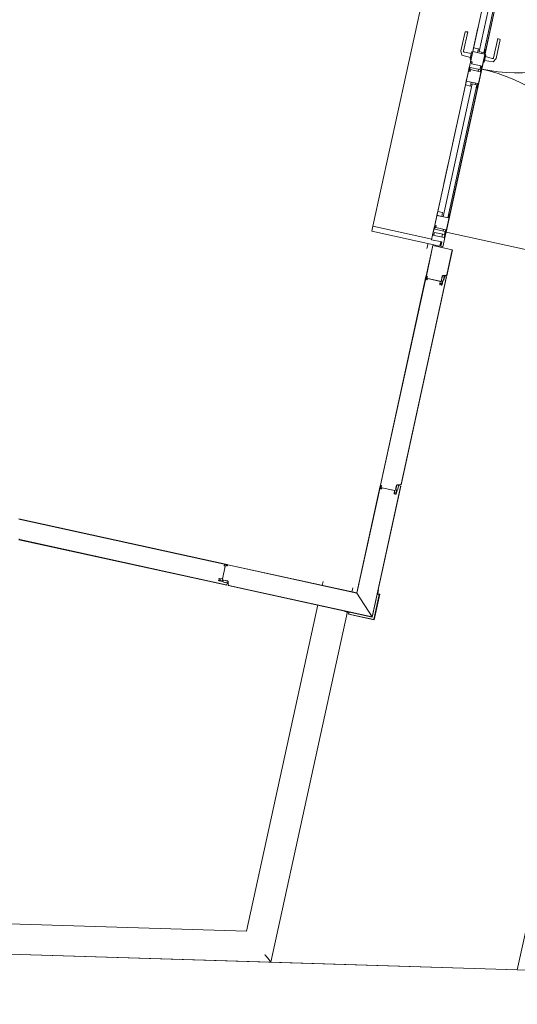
# Model space of a CAD drawing. Header units: metres. Extents: x 233012 to 233264, y 553571 to 554014.
# Tile 309 of 313: x 233251.02 to 233253.48, y 553967.43 to 553972.3. Entities that reach past the tile are written whole.
import ezdxf

# ---------------------------------------------------------------- set-up
doc = ezdxf.new("R2010")
doc.units = ezdxf.units.M
doc.linetypes.add('Dash', pattern=[0.00635, 0.003175, -0.003175])
for name, color, linetype, lineweight in [('A-NL$1A_detailuitwerking', 252, 'Continuous', 5), ('A-NL$1B_3D-modellen_algemeen', 252, 'Continuous', 5), ('A-NL$1B_3D-modellen_algemeen-drsn', 252, 'Continuous', 5), ('A-NL23_vloeraanzicht', 252, 'Continuous', 5), ('A-NL30_deursparing', 252, 'Continuous', 5), ('A-NL30_wandopeningen', 252, 'Continuous', 5), ('A-NL90_terrein', 252, 'Continuous', 5)]:
    doc.layers.add(name, color=color, linetype=linetype, lineweight=lineweight)

# ---------------------------------------------------------------- blocks, each defined once
blk = doc.blocks.new('NLRS_90_SI_LB_troittoirband 13-15_Struyk Verwo_mie - trottoirband_Struyk Verwo-871937-01_Situatie')
at = {"layer": 'A-NL90_terrein'}
for p, q in [((277.2217, -68.722), (277.2262, -68.7015)), ((277.3683, -68.754), (277.3727, -68.7335)), ((276.8476, -70.4316), (277.2008, -68.8177)), ((276.9675, -70.5854), (277.3473, -68.8498)), ((276.8476, -70.4316), (271.7562, -70.2727)), ((271.7515, -70.4226), (276.9675, -70.5854)), ((276.9537, -70.5677), (276.9675, -70.5854))]:
    blk.add_line(p, q, dxfattribs=at)
blk.add_open_spline([(276.9379, -70.5474), (276.9391, -70.5491), (276.941, -70.5514), (276.9434, -70.5545), (276.9452, -70.5567), (276.9468, -70.5588), (276.9483, -70.5608), (276.9496, -70.5625), (276.9512, -70.5646), (276.9528, -70.5665), (276.9535, -70.5674), (276.9537, -70.5677)], degree=3, knots=[0, 0, 0, 0, 0.166667, 0.25, 0.333333, 0.416667, 0.5, 0.583333, 0.666667, 0.833333, 1, 1, 1, 1], dxfattribs=at)
blk = doc.blocks.new('NLRS_31_WI_UN_samenstelling aluminium A1 deur-SH_gen_mie - 1800x2400 dubbel-6236357-01_Situatie')
at = {"layer": 'A-NL$1A_detailuitwerking'}
for p, q in [((-0.827, 0), (-0.827, 0.827)), ((0.827, 0), (0.827, 0.827)), ((-0.827, 0), (0, 0)), ((0.827, 0), (0, 0))]:
    blk.add_line(p, q, dxfattribs=at)
for centre, start, end in [((-0.827, 0), 0, 90), ((0.827, 0), 90, 180)]:
    blk.add_arc(centre, 0.827, start, end, dxfattribs=at)
at = {"layer": 'A-NL30_deursparing'}
for p, q in [((-0.165, 0.045), (-0.162, 0.058)), ((-0.162, 0.058), (-0.0667, 0.058)), ((-0.0667, 0.058), (-0.0462, 0.0484)), ((-0.733, 0), (-0.827, 0)), ((-0.827, 0), (-0.827, -0.004)), ((-0.733, 0), (-0.733, -0.004)), ((-0.733, -0.004), (-0.733, 0)), ((-0.0673, 0.045), (-0.165, 0.045)), ((-0.0965, 0), (-0.0965, -0.004)), ((-0.0965, 0), (-0.0025, 0)), ((-0.0965, -0.004), (-0.0965, 0)), ((-0.0355, 0.005), (-0.0725, 0.005)), ((-0.0725, 0.005), (-0.0725, 0)), ((-0.0673, 0.045), (-0.0653, 0.0446)), ((-0.064, 0.005), (-0.0623, 0.0397)), ((-0.0462, 0.0484), (-0.044, 0.005)), ((-0.0355, 0), (-0.0355, 0.005)), ((-0.0025, 0), (-0.0025, -0.004)), ((0.0965, 0), (0.0025, 0)), ((0.0025, 0), (0.0025, -0.004)), ((0.0965, 0), (0.0965, -0.004)), ((0.0965, -0.004), (0.0965, 0)), ((0.733, 0), (0.733, -0.004)), ((0.733, 0), (0.827, 0)), ((0.733, -0.004), (0.733, 0)), ((0.827, 0), (0.827, -0.004)), ((-0.8395, -0.0045), (-0.8395, -0.0559)), ((-0.8245, -0.0045), (-0.8395, -0.0045)), ((-0.815, -0.004), (-0.827, -0.004)), ((-0.827, -0.004), (-0.815, -0.004)), ((-0.8245, -0.058), (-0.8245, -0.0045)), ((-0.815, -0.004), (-0.815, -0.054)), ((-0.733, -0.004), (-0.755, -0.004)), ((-0.755, -0.004), (-0.733, -0.004)), ((-0.755, -0.062), (-0.755, -0.004)), ((-0.0813, -0.007), (-0.755, -0.007)), ((-0.755, -0.031), (-0.0813, -0.031)), ((-0.7352, -0.0371), (-0.7545, -0.0371)), ((-0.7545, -0.0371), (-0.7545, -0.062)), ((-0.7352, -0.062), (-0.7352, -0.0371)), ((-0.0965, -0.004), (-0.0745, -0.004)), ((-0.0745, -0.004), (-0.0965, -0.004)), ((-0.0943, -0.0371), (-0.075, -0.0371)), ((-0.0943, -0.062), (-0.0943, -0.0371)), ((-0.0813, -0.031), (-0.0813, -0.007)), ((-0.075, -0.0371), (-0.075, -0.062)), ((-0.0745, -0.062), (-0.0745, -0.004)), ((-0.0145, -0.004), (-0.0025, -0.004)), ((-0.0025, -0.004), (-0.0145, -0.004)), ((0.005, -0.008), (-0.0145, -0.008)), ((-0.0145, -0.008), (-0.0145, -0.0545)), ((0.0145, -0.004), (0.0025, -0.004)), ((0.0025, -0.004), (0.0145, -0.004)), ((0.005, -0.058), (0.005, -0.008)), ((0.0145, -0.004), (0.0145, -0.054)), ((0.0965, -0.004), (0.0745, -0.004)), ((0.0745, -0.004), (0.0965, -0.004)), ((0.0745, -0.062), (0.0745, -0.004)), ((0.0943, -0.0371), (0.075, -0.0371)), ((0.075, -0.0371), (0.075, -0.062)), ((0.755, -0.007), (0.0813, -0.007)), ((0.0813, -0.007), (0.0813, -0.031)), ((0.0813, -0.031), (0.755, -0.031)), ((0.0943, -0.062), (0.0943, -0.0371)), ((0.733, -0.004), (0.755, -0.004)), ((0.755, -0.004), (0.733, -0.004)), ((0.7352, -0.0371), (0.7545, -0.0371)), ((0.7352, -0.062), (0.7352, -0.0371)), ((0.7545, -0.0371), (0.7545, -0.062)), ((0.755, -0.062), (0.755, -0.004)), ((0.815, -0.004), (0.827, -0.004)), ((0.815, -0.004), (0.815, -0.054)), ((0.827, -0.004), (0.815, -0.004)), ((0.8245, -0.0045), (0.8395, -0.0045)), ((0.8245, -0.058), (0.8245, -0.0045)), ((0.8395, -0.0045), (0.8395, -0.0559)), ((-0.8535, -0.0559), (-0.8535, -0.062)), ((-0.8395, -0.0559), (-0.8535, -0.0559)), ((-0.8395, -0.0559), (-0.8535, -0.0559)), ((-0.8535, -0.0559), (-0.8535, -0.062)), ((-0.8535, -0.062), (-0.81, -0.062)), ((-0.812, -0.058), (-0.8245, -0.058)), ((-0.81, -0.058), (-0.8245, -0.058)), ((-0.815, -0.054), (-0.805, -0.054)), ((-0.812, -0.058), (-0.81, -0.058)), ((-0.81, -0.062), (-0.81, -0.058)), ((-0.805, -0.054), (-0.805, -0.062)), ((-0.805, -0.062), (-0.755, -0.062)), ((-0.7545, -0.062), (-0.7352, -0.062)), ((-0.075, -0.062), (-0.0943, -0.062)), ((-0.0245, -0.062), (-0.0745, -0.062)), ((-0.0725, -0.062), (-0.0725, -0.067)), ((-0.0725, -0.067), (-0.0355, -0.067)), ((-0.0623, -0.1017), (-0.064, -0.067)), ((-0.044, -0.067), (-0.0462, -0.1104)), ((-0.0355, -0.067), (-0.0355, -0.062)), ((-0.0245, -0.054), (-0.0245, -0.062)), ((-0.0145, -0.054), (-0.0245, -0.054)), ((-0.0195, -0.062), (-0.0195, -0.0545)), ((-0.0145, -0.0545), (-0.0195, -0.0545)), ((-0.0195, -0.0545), (-0.0195, -0.062)), ((-0.0195, -0.062), (0.0195, -0.062)), ((0.005, -0.058), (0.0195, -0.058)), ((0.0195, -0.058), (0.005, -0.058)), ((0.0145, -0.054), (0.0245, -0.054)), ((0.0195, -0.062), (0.0195, -0.058)), ((0.0245, -0.054), (0.0245, -0.062)), ((0.0245, -0.062), (0.0745, -0.062)), ((0.075, -0.062), (0.0943, -0.062)), ((0.7545, -0.062), (0.7352, -0.062)), ((0.805, -0.062), (0.755, -0.062)), ((0.805, -0.054), (0.805, -0.062)), ((0.815, -0.054), (0.805, -0.054)), ((0.812, -0.058), (0.81, -0.058)), ((0.81, -0.058), (0.8245, -0.058)), ((0.81, -0.062), (0.81, -0.058)), ((0.8535, -0.062), (0.81, -0.062)), ((0.812, -0.058), (0.8245, -0.058)), ((0.8395, -0.0559), (0.8535, -0.0559)), ((0.8395, -0.0559), (0.8535, -0.0559)), ((0.8535, -0.0559), (0.8535, -0.062)), ((0.8535, -0.0559), (0.8535, -0.062)), ((-0.162, -0.12), (-0.165, -0.107)), ((-0.165, -0.107), (-0.0673, -0.107)), ((-0.0667, -0.12), (-0.162, -0.12)), ((-0.0653, -0.1066), (-0.0673, -0.107)), ((-0.0462, -0.1104), (-0.0667, -0.12))]:
    blk.add_line(p, q, dxfattribs=at)
at = {"layer": 'A-NL30_deursparing', "flags": 128}
for points in [[(-0.0623, 0.0397), (-0.0626, 0.0417), (-0.0636, 0.0434), (-0.0653, 0.0446), (-0.0673, 0.045)], [(-0.0636, 0.0434), (-0.0626, 0.0417), (-0.0623, 0.0397)], [(-0.0673, -0.107), (-0.0653, -0.1066), (-0.0636, -0.1054), (-0.0626, -0.1037), (-0.0623, -0.1017)], [(-0.0623, -0.1017), (-0.0626, -0.1037), (-0.0636, -0.1054)]]:
    blk.add_lwpolyline(points, dxfattribs=at)
at = {"layer": 'A-NL30_wandopeningen'}
for p, q in [((-0.832, 0), (-0.9, 0)), ((-0.9, 0), (-0.9, -0.0102)), ((-0.859, 0), (0.859, 0)), ((-0.832, 0), (-0.832, -0.004)), ((-0.832, -0.004), (-0.832, 0)), ((-0.0965, 0), (-0.733, 0)), ((-0.0367, 0), (-0.0295, 0)), ((0.0367, 0), (0.0295, 0)), ((0.0965, 0), (0.733, 0)), ((0.832, 0), (0.832, -0.004)), ((0.832, 0), (0.9, 0)), ((0.832, -0.004), (0.832, 0)), ((0.9, 0), (0.9, -0.0102)), ((-0.9, -0.0102), (-0.878, -0.0102)), ((-0.878, -0.0102), (-0.878, -0.062)), ((-0.832, -0.004), (-0.8545, -0.004)), ((-0.8545, -0.062), (-0.8545, -0.004)), ((-0.8545, -0.004), (-0.832, -0.004)), ((0.832, -0.004), (0.8545, -0.004)), ((0.8545, -0.004), (0.832, -0.004)), ((0.8545, -0.062), (0.8545, -0.004)), ((0.878, -0.0102), (0.878, -0.062)), ((0.9, -0.0102), (0.878, -0.0102)), ((-0.878, -0.062), (-0.8545, -0.062)), ((0.859, -0.062), (-0.859, -0.062)), ((0.878, -0.062), (0.8545, -0.062))]:
    blk.add_line(p, q, dxfattribs=at)
at = {"layer": 'A-NL30_wandopeningen', "linetype": 'Dash'}
for p, q in [((-0.0943, -0.062), (-0.7352, -0.062)), ((-0.0293, -0.062), (-0.022, -0.062)), ((0.0293, -0.062), (0.022, -0.062)), ((0.0943, -0.062), (0.7352, -0.062))]:
    blk.add_line(p, q, dxfattribs=at)
blk = doc.blocks.new('NLRS_21_GM_UN_spouwlat_gen_mie - stelkozijn multiplex_gen_bxh25x345-6236364-01_Situatie')
at = {"layer": 'A-NL$1B_3D-modellen_algemeen-drsn'}
for p, q in [((233252.7647, 553971.2805), (233252.7594, 553971.2561)), ((233252.7594, 553971.2561), (233253.0964, 553971.1823)), ((233253.0558, 553971.2168), (233252.7647, 553971.2805)), ((233253.0964, 553971.1823), (233253.1011, 553971.2038))]:
    blk.add_line(p, q, dxfattribs=at)
blk = doc.blocks.new('NLRS_21_GM_UN_spouwlat_gen_mie - stelkozijn multiplex_gen_bxh25x345-6236362-01_Situatie')
at = {"layer": 'A-NL$1B_3D-modellen_algemeen'}
for p, q in [((233252.7647, 553971.2805), (233253.1388, 553972.99)), ((233253.463, 553972.8577), (233253.465, 553972.867)), ((233253.4682, 553972.8816), (233253.4714, 553972.8963)), ((233253.3047, 553972.1343), (233253.3062, 553972.1409)), ((233253.2857, 553972.0473), (233253.2877, 553972.0566)), ((233253.2714, 553971.9821), (233253.2729, 553971.9887)), ((233253.1125, 553971.2561), (233253.1146, 553971.2653)), ((233253.1061, 553971.2268), (233253.1093, 553971.2414))]:
    blk.add_line(p, q, dxfattribs=at)
blk = doc.blocks.new('NLRS_41_GM_TLB_zetwerk hoek_gen_mie - 130x20x12-6236386-01_Situatie')
at = {"layer": 'A-NL$1B_3D-modellen_algemeen-drsn'}
for p, q in [((0.002, 0.138), (0, 0.138)), ((0, 0.138), (0, 0.116)), ((0, 0.116), (0.01, 0.116)), ((0.002, 0.118), (0.002, 0.138)), ((0.012, 0.118), (0.002, 0.118)), ((0.01, 0.116), (0.01, -0.01)), ((0.012, -0.012), (0.012, 0.118)), ((-0.116, 0), (-0.138, 0)), ((-0.138, 0), (-0.138, -0.002)), ((-0.116, -0.01), (-0.116, 0)), ((-0.138, -0.002), (-0.118, -0.002)), ((-0.118, -0.002), (-0.118, -0.012)), ((-0.118, -0.012), (0.012, -0.012)), ((0.01, -0.01), (-0.116, -0.01))]:
    blk.add_line(p, q, dxfattribs=at)

msp = doc.modelspace()

# ---------------------------------------------------------------- linework, layer by layer
at = {"layer": 'A-NL$1B_3D-modellen_algemeen-drsn'}
for p, q in [((233253.0611, 553971.1849), (233253.0283, 553971.035)), ((233253.0621, 553971.1847), (233253.0293, 553971.0348)), ((233253.1578, 553971.1637), (233253.0621, 553971.1847)), ((233253.1307, 553971.0397), (233253.1578, 553971.1637)), ((233253.1308, 553971.0356), (233253.1588, 553971.1635)), ((233253.0274, 553971.0308), (233252.8017, 553969.9995)), ((233252.8027, 553969.9993), (233253.0284, 553971.0305)), ((233253.1276, 553971.0258), (233252.9041, 553970.0042)), ((233252.9042, 553970.0001), (233253.1295, 553971.0294)), ((233253.0299, 553971.0302), (233253.0296, 553971.0178)), ((233253.0306, 553971.0178), (233253.0309, 553971.0303)), ((233253.0357, 553971.0216), (233253.0992, 553971.0077)), ((233253.0971, 553971.0081), (233253.0369, 553971.0213)), ((233253.108, 553971.0334), (233253.1039, 553971.0147)), ((233253.1049, 553971.0145), (233253.109, 553971.0332)), ((233253.1113, 553971.0361), (233253.1271, 553971.0365)), ((233253.1114, 553971.0351), (233253.1308, 553971.0356)), ((233253.1178, 553971.031), (233253.1142, 553971.0145)), ((233253.1152, 553971.0143), (233253.1188, 553971.0307)), ((233253.0974, 553971.0064), (233253.0958, 553970.9937)), ((233253.0968, 553970.9936), (233253.0984, 553971.0063)), ((233253.1081, 553971.008), (233253.1057, 553970.9971)), ((233253.1099, 553971.0088), (233253.1062, 553970.9917)), ((233253.1067, 553970.9969), (233253.109, 553971.0077)), ((233253.1072, 553970.9915), (233253.1109, 553971.0086)), ((233252.8008, 553969.9953), (233252.6849, 553969.4656)), ((233252.8018, 553969.995), (233252.6857, 553969.4644)), ((233252.7604, 553969.3477), (233252.9011, 553969.9903)), ((233252.7612, 553969.3465), (233252.9029, 553969.994)), ((233252.8033, 553969.9947), (233252.803, 553969.9823)), ((233252.804, 553969.9823), (233252.8043, 553969.9948)), ((233252.8814, 553969.9979), (233252.8773, 553969.9792)), ((233252.8783, 553969.979), (233252.8824, 553969.9977)), ((233252.9005, 553970.001), (233252.8847, 553970.0006)), ((233252.8848, 553969.9996), (233252.9042, 553970.0001)), ((233252.8912, 553969.9955), (233252.8876, 553969.979)), ((233252.8922, 553969.9952), (233252.8886, 553969.9788)), ((233252.8091, 553969.9861), (233252.8726, 553969.9722)), ((233252.8705, 553969.9726), (233252.8103, 553969.9858)), ((233252.8708, 553969.9709), (233252.8692, 553969.9582)), ((233252.8702, 553969.9581), (233252.8718, 553969.9708)), ((233252.8791, 553969.9616), (233252.8815, 553969.9725)), ((233252.8833, 553969.9733), (233252.8796, 553969.9562)), ((233252.8801, 553969.9614), (233252.8825, 553969.9722)), ((233252.8806, 553969.956), (233252.8843, 553969.9731)), ((233252.0424, 553969.6052), (233251.0112, 553969.8308)), ((233252.0427, 553969.6061), (233251.0115, 553969.8318)), ((233251.012, 553969.7293), (233252.0414, 553969.504)), ((233252.0377, 553969.5059), (233251.0161, 553969.7294)), ((233252.0335, 553969.5978), (233252.0196, 553969.5343)), ((233252.0422, 553969.6037), (233252.0297, 553969.6039)), ((233252.0297, 553969.6029), (233252.0422, 553969.6027)), ((233252.6857, 553969.4644), (233252.0467, 553969.6042)), ((233252.6849, 553969.4656), (233252.0469, 553969.6052)), ((233252.0201, 553969.5364), (233252.0332, 553969.5967)), ((233252.0205, 553969.5226), (233252.0034, 553969.5264)), ((233252.0208, 553969.5236), (233252.0037, 553969.5273)), ((233252.0055, 553969.5368), (233252.0182, 553969.5351)), ((233252.0056, 553969.5378), (233252.0184, 553969.5361)), ((233252.0088, 553969.5268), (233252.0197, 553969.5245)), ((233252.0091, 553969.5278), (233252.0199, 553969.5255)), ((233252.0262, 553969.5183), (233252.0427, 553969.5147)), ((233252.0264, 553969.5286), (233252.0451, 553969.5245)), ((233252.0429, 553969.5157), (233252.0264, 553969.5193)), ((233252.0453, 553969.5255), (233252.0266, 553969.5296)), ((233252.047, 553969.5222), (233252.0475, 553969.5027)), ((233252.0475, 553969.5027), (233252.7612, 553969.3465)), ((233252.0484, 553969.5064), (233252.048, 553969.5222)), ((233252.7604, 553969.3477), (233252.0516, 553969.5028)), ((233252.7604, 553969.3477), (233252.6857, 553969.4644))]:
    msp.add_line(p, q, dxfattribs=at)
for centre, major_axis, start_param, end_param in [((233253.0291, 553971.0301), (-0.00164, -0.00075), 2.825219, 5.469697), ((233253.0303, 553971.0346), (0.00053, 0.00193), 1.623956, 3.194753), ((233253.0291, 553971.0301), (-0.000791, 0.000117), 3.465414, 5.959476), ((233253.0291, 553971.0301), (-0.000584, -0.000547), 2.566065, 5.060127), ((233253.0303, 553971.0346), (-0.000689, 0.000725), 0.595108, 2.165905), ((233253.0303, 553971.0346), (-0.000689, 0.000725), 0.595108, 2.165905), ((233253.0326, 553971.0178), (-0.00045, 0.00195), 1.326327, 2.798059), ((233253.0326, 553971.018), (-0.00012, 0.00129), 1.463081, 4.407278), ((233253.0325, 553971.0276), (-0.000581, 0.000814), 6.117252, 7.216482), ((233253.0312, 553971.0303), (0.00197, 0.00037), 4.980305, 7.451594), ((233253.0312, 553971.0303), (-0.00174, 0.00244), 2.975659, 5.447194), ((233253.0312, 553971.0303), (0.00251, 0.00164), 4.587483, 7.059018), ((233253.0326, 553971.018), (-0.000082, 0.000281), 1.267778, 4.211974), ((233253.0326, 553971.018), (0.000038, 0.000291), 1.684268, 4.628465), ((233253.033, 553971.0177), (-0.00069, -0.00186), 0.040866, 1.709453), ((233253.0355, 553971.0206), (-0.000561, 0.000828), 5.472646, 7.043442), ((233253.0367, 553971.0203), (-0.000794, 0.000608), 5.150418, 6.721214), ((233253.1073, 553971.0139), (-0.00168, 0.00307), 0.856277, 2.391636), ((233253.1073, 553971.0139), (0.0035, 0.00019), 2.873002, 4.408361), ((233253.1073, 553971.0139), (-0.00248, 0.00031), 6.193189, 7.728547), ((233253.1059, 553971.0084), (0.00217, 0.00036), 5.905628, 7.440251), ((233253.1059, 553971.0084), (-0.00155, 0.00156), 3.715241, 5.249864), ((233253.1059, 553971.0084), (-0.00291, 0.00133), 3.355933, 4.890681), ((233253.1114, 553971.0326), (0.00273, 0.00219), 0.918581, 2.248479), ((233253.1114, 553971.0326), (0.0035, 0.00004), 1.58353, 2.913428), ((233253.1114, 553971.0326), (-0.00124, 0.00217), 5.791846, 7.121743), ((233253.1118, 553971.015), (-0.00108, 0.00225), 3.490623, 4.04948), ((233253.1118, 553971.015), (-0.00188, 0.00295), 3.371735, 3.930592), ((233253.1118, 553971.015), (0.00016, 0.0035), 3.985195, 4.544052), ((233253.121, 553971.0303), (-0.00151, 0.00282), 5.313654, 7.14784), ((233253.121, 553971.0303), (-0.0017, 0.0014), 4.924274, 6.758459), ((233253.121, 553971.0303), (-0.00081, 0.00205), 5.42827, 7.262456), ((233253.1235, 553971.0267), (-0.0042, -0.00007), 2.909966, 4.217373), ((233253.1235, 553971.0267), (-0.00345, 0.0024), 3.534291, 4.841698), ((233253.1268, 553971.0405), (0.00349, 0.00195), 4.294441, 5.558407), ((233253.1268, 553971.0405), (0.00384, 0.00112), 4.518805, 5.782771), ((233253.0992, 553970.9933), (0.00014, 0.0035), 1.481303, 2.964833), ((233253.0992, 553970.9933), (-0.00145, -0.00319), 5.011082, 6.494612), ((233253.0992, 553970.9933), (-0.00137, -0.00209), 5.162977, 6.646507), ((233253.0968, 553971.0065), (-0.000586, 0.000281), 3.460683, 4.944212), ((233253.0968, 553971.0065), (-0.000142, 0.000634), 4.363322, 5.846852), ((233253.0968, 553971.0065), (-0.00061, 0.00153), 4.202447, 5.685977), ((233253.1019, 553970.998), (-0.00319, 0.0002), 6.219103, 7.702633), ((233253.0972, 553971.0062), (0.0002, 0.00249), 4.664071, 5.417941), ((233253.1019, 553970.998), (0.00049, 0.00214), 1.667589, 3.151119), ((233253.1019, 553970.998), (-0.00095, 0.00198), 0.996773, 2.480303), ((233253.0972, 553971.0062), (-0.00339, 0.00086), 3.262118, 4.000052), ((233253.0972, 553971.0062), (-0.00231, 0.00263), 3.862909, 4.600843), ((233253.1036, 553970.9976), (-0.00068, 0.00313), 2.712127, 4.282923), ((233253.1037, 553970.9923), (-0.00116, -0.0033), 0.122489, 1.693286), ((233253.1037, 553970.9923), (-0.00116, -0.0033), 0.122489, 1.693286), ((233253.1036, 553970.9976), (0.00024, 0.00219), 3.033877, 4.604674), ((233253.1036, 553970.9976), (0.00024, 0.00219), 3.033877, 4.604674), ((233253.1037, 553970.9923), (-0.00192, -0.0016), 0.662909, 2.233706), ((233253.113, 553971.0081), (-0.00315, 0.00056), 5.686243, 6.2451), ((233253.113, 553971.0081), (-0.00189, 0.00113), 6.046079, 6.604935), ((233253.113, 553971.0081), (-0.00144, 0.00166), 0.083893, 0.64275), ((233252.8025, 553969.9946), (-0.00164, -0.00075), 2.825219, 5.469697), ((233252.8037, 553969.9991), (-0.00145, -0.00138), 5.307534, 6.87833), ((233252.8025, 553969.9946), (-0.000791, 0.000117), 3.465414, 5.959476), ((233252.8025, 553969.9946), (-0.000584, -0.000547), 2.566065, 5.060127), ((233252.8037, 553969.9991), (-0.000016, 0.001), 1.338972, 2.909768), ((233252.8037, 553969.9991), (-0.000016, 0.001), 1.338972, 2.909768), ((233252.8059, 553969.9921), (-0.000994, 0.000113), 5.278694, 6.377924), ((233252.8046, 553969.9948), (-0.00199, 0.00017), 2.107302, 4.578591), ((233252.8046, 553969.9948), (-0.0027, 0.0013), 2.472128, 4.943664), ((233252.8046, 553969.9948), (-0.00299, 0.00023), 2.099436, 4.570971), ((233252.8848, 553969.9971), (-0.00143, 0.0032), 5.888446, 7.218344), ((233252.8848, 553969.9971), (-0.00275, -0.00217), 4.069193, 5.39909), ((233252.8848, 553969.9971), (-0.00225, -0.00108), 4.29038, 5.620278), ((233252.8944, 553969.9948), (-0.00151, 0.00282), 5.313654, 7.14784), ((233252.8944, 553969.9948), (-0.0017, 0.0014), 4.924274, 6.758459), ((233252.8944, 553969.9948), (-0.00081, 0.00205), 5.42827, 7.262456), ((233252.8969, 553969.9912), (-0.0042, -0.00007), 2.909966, 4.217373), ((233252.8969, 553969.9912), (-0.00345, 0.0024), 3.534291, 4.841698), ((233252.9002, 553970.005), (-0.00298, -0.00267), 0.931354, 2.19532), ((233252.9002, 553970.005), (-0.00203, 0.00344), 2.699863, 3.963829), ((233252.806, 553969.9823), (-0.00045, 0.00195), 1.326327, 2.798059), ((233252.806, 553969.9825), (-0.00031, -0.00126), 4.933576, 7.877773), ((233252.806, 553969.9825), (-0.000034, 0.000291), 1.43767, 4.381867), ((233252.806, 553969.9825), (-0.000102, 0.000275), 1.198998, 4.143195), ((233252.8064, 553969.9822), (-0.00069, -0.00186), 0.040866, 1.709453), ((233252.8089, 553969.9851), (-0.000884, 0.000467), 4.982599, 6.553395), ((233252.8101, 553969.9848), (-0.000794, 0.000608), 5.150418, 6.721214), ((233252.8726, 553969.9578), (0.00014, 0.0035), 1.481303, 2.964833), ((233252.8726, 553969.9578), (-0.00145, -0.00319), 5.011082, 6.494612), ((233252.8726, 553969.9578), (-0.00137, -0.00209), 5.162977, 6.646507), ((233252.8702, 553969.971), (-0.000586, 0.000281), 3.460683, 4.944212), ((233252.8702, 553969.971), (-0.000142, 0.000634), 4.363322, 5.846852), ((233252.8702, 553969.971), (-0.00061, 0.00153), 4.202447, 5.685977), ((233252.8753, 553969.9625), (-0.00246, 0.00204), 0.564994, 2.048524), ((233252.8706, 553969.9707), (-0.00199, -0.00152), 2.360264, 3.114134), ((233252.8753, 553969.9625), (-0.00131, -0.00177), 5.221733, 6.705263), ((233252.8753, 553969.9625), (-0.00072, -0.00208), 4.916898, 6.400428), ((233252.8706, 553969.9707), (-0.00077, -0.00341), 1.664264, 2.402198), ((233252.8706, 553969.9707), (-0.0035, 0.00012), 3.048082, 3.786017), ((233252.877, 553969.9621), (-0.00306, -0.00094), 1.055608, 2.626404), ((233252.8771, 553969.9568), (-0.00116, -0.0033), 0.122489, 1.693286), ((233252.8771, 553969.9568), (-0.00116, -0.0033), 0.122489, 1.693286), ((233252.877, 553969.9621), (-0.00219, -0.00023), 1.249046, 2.819842), ((233252.877, 553969.9621), (-0.00219, -0.00023), 1.249046, 2.819842), ((233252.8771, 553969.9568), (-0.00192, -0.0016), 0.662909, 2.233706), ((233252.8807, 553969.9784), (-0.00138, -0.00322), 4.902642, 6.438001), ((233252.8807, 553969.9784), (-0.00212, 0.00278), 0.704419, 2.239778), ((233252.8807, 553969.9784), (0.0004, 0.00247), 1.517566, 3.052924), ((233252.8793, 553969.9729), (-0.00218, -0.00029), 2.796726, 4.331349), ((233252.8793, 553969.9729), (-0.0022, 0.00005), 2.951707, 4.48633), ((233252.8793, 553969.9729), (-0.00316, -0.00052), 2.764345, 4.299093), ((233252.8864, 553969.9727), (-0.00315, 0.00056), 5.686243, 6.2451), ((233252.8864, 553969.9727), (-0.00189, 0.00113), 6.046079, 6.604935), ((233252.8864, 553969.9727), (-0.00144, 0.00166), 0.083893, 0.64275), ((233252.8852, 553969.9795), (-0.00108, 0.00225), 3.490623, 4.04948), ((233252.8852, 553969.9795), (-0.00188, 0.00295), 3.371735, 3.930592), ((233252.8852, 553969.9795), (0.00016, 0.0035), 3.985195, 4.544052), ((233251.0169, 553969.7333), (-0.00267, 0.00298), 0.931354, 2.19532), ((233251.0169, 553969.7333), (0.00344, 0.00203), 2.699863, 3.963829), ((233252.0296, 553969.6005), (-0.00186, 0.00069), 0.040866, 1.709453), ((233252.0297, 553969.6009), (0.00195, 0.00045), 1.326327, 2.798059), ((233252.03, 553969.6009), (-0.00126, 0.00031), 4.933576, 7.877773), ((233252.03, 553969.6009), (0.000291, 0.000034), 1.43767, 4.381867), ((233252.03, 553969.6009), (0.000275, 0.000102), 1.198998, 4.143195), ((233252.0323, 553969.5969), (0.000608, 0.000794), 5.150418, 6.721214), ((233252.0325, 553969.598), (0.000467, 0.000884), 4.982599, 6.553395), ((233252.0422, 553969.6024), (0.0013, 0.0027), 2.472128, 4.943664), ((233252.0422, 553969.6024), (0.00023, 0.00299), 2.099436, 4.570971), ((233252.0395, 553969.601), (0.000113, 0.000994), 5.278694, 6.377924), ((233252.0422, 553969.6024), (0.00017, 0.00199), 2.107302, 4.578591), ((233252.042, 553969.6045), (-0.00075, 0.00164), 2.825219, 5.469697), ((233252.042, 553969.6045), (0.000117, 0.000791), 3.465414, 5.959476), ((233252.042, 553969.6045), (-0.000547, 0.000584), 2.566065, 5.060127), ((233252.0465, 553969.6032), (-0.00138, 0.00145), 5.307534, 6.87833), ((233252.0465, 553969.6032), (0.001, 0.000016), 1.338972, 2.909768), ((233252.0465, 553969.6032), (0.001, 0.000016), 1.338972, 2.909768), ((233252.0042, 553969.5298), (-0.0033, 0.00116), 0.122489, 1.693286), ((233252.0042, 553969.5298), (-0.0033, 0.00116), 0.122489, 1.693286), ((233252.0042, 553969.5298), (-0.0016, 0.00192), 0.662909, 2.233706), ((233252.0052, 553969.5343), (0.0035, -0.00014), 1.481303, 2.964833), ((233252.0052, 553969.5343), (-0.00319, 0.00145), 5.011082, 6.494612), ((233252.0052, 553969.5343), (-0.00209, 0.00137), 5.162977, 6.646507), ((233252.0095, 553969.53), (-0.00094, 0.00306), 1.055608, 2.626404), ((233252.0099, 553969.5316), (0.00204, 0.00246), 0.564994, 2.048524), ((233252.0095, 553969.53), (-0.00023, 0.00219), 1.249046, 2.819842), ((233252.0095, 553969.53), (-0.00023, 0.00219), 1.249046, 2.819842), ((233252.0099, 553969.5316), (-0.00177, 0.00131), 5.221733, 6.705263), ((233252.0099, 553969.5316), (-0.00208, 0.00072), 4.916898, 6.400428), ((233252.0181, 553969.5363), (-0.00341, 0.00077), 1.664264, 2.402198), ((233252.0181, 553969.5363), (0.00012, 0.0035), 3.048082, 3.786017), ((233252.0181, 553969.5363), (-0.00152, 0.00199), 2.360264, 3.114134), ((233252.0184, 553969.5368), (0.00153, 0.00061), 4.202447, 5.685977), ((233252.0184, 553969.5368), (0.000281, 0.000586), 3.460683, 4.944212), ((233252.0184, 553969.5368), (0.000634, 0.000142), 4.363322, 5.846852), ((233252.0203, 553969.5276), (-0.00052, 0.00316), 2.764345, 4.299093), ((233252.0203, 553969.5276), (-0.00029, 0.00218), 2.796726, 4.331349), ((233252.0203, 553969.5276), (0.00005, 0.0022), 2.951707, 4.48633), ((233252.0201, 553969.5205), (0.00113, 0.00189), 6.046079, 6.604935), ((233252.0201, 553969.5205), (0.00166, 0.00144), 0.083893, 0.64275), ((233252.0201, 553969.5205), (0.00056, 0.00315), 5.686243, 6.2451), ((233252.0259, 553969.5262), (-0.00322, 0.00138), 4.902642, 6.438001), ((233252.0259, 553969.5262), (0.00278, 0.00212), 0.704419, 2.239778), ((233252.0259, 553969.5262), (0.00247, -0.0004), 1.517566, 3.052924), ((233252.0269, 553969.5217), (0.00295, 0.00188), 3.371735, 3.930592), ((233252.0269, 553969.5217), (0.0035, -0.00016), 3.985195, 4.544052), ((233252.0269, 553969.5217), (0.00225, 0.00108), 3.490623, 4.04948), ((233252.0386, 553969.51), (-0.00007, 0.0042), 2.909966, 4.217373), ((233252.0386, 553969.51), (0.0024, 0.00345), 3.534291, 4.841698), ((233252.0422, 553969.5126), (0.0014, 0.0017), 4.924274, 6.758459), ((233252.0422, 553969.5126), (0.00205, 0.00081), 5.42827, 7.262456), ((233252.0422, 553969.5126), (0.00282, 0.00151), 5.313654, 7.14784), ((233252.0445, 553969.5221), (-0.00108, 0.00225), 4.29038, 5.620278), ((233252.0445, 553969.5221), (0.0032, 0.00143), 5.888446, 7.218344), ((233252.0445, 553969.5221), (-0.00217, 0.00275), 4.069193, 5.39909), ((233252.0524, 553969.5067), (-0.00267, 0.00298), 0.931354, 2.19532), ((233252.0524, 553969.5067), (0.00344, 0.00203), 2.699863, 3.963829)]:
    msp.add_ellipse(centre, major_axis=major_axis, ratio=1, start_param=start_param, end_param=end_param, dxfattribs=at)
at = {"layer": 'A-NL23_vloeraanzicht'}
for p, q in [((233253.4796, 553967.6005), (233254.7209, 553973.2734)), ((233253.0378, 553971.1951), (233253.0324, 553971.1707)), ((233252.6647, 553969.4905), (233252.6603, 553969.47)), ((233252.6393, 553969.3742), (233252.2595, 553967.6386)), ((233258.9348, 553967.4302), (233247.0435, 553967.8014)), ((233252.2595, 553967.6386), (233253.4796, 553967.6005))]:
    msp.add_line(p, q, dxfattribs=at)

# ---------------------------------------------------------------- block references
at = {"layer": 'A-NL$1B_3D-modellen_algemeen'}
for name in ['NLRS_21_GM_UN_spouwlat_gen_mie - stelkozijn multiplex_gen_bxh25x345-6236362-01_Situatie', 'NLRS_21_GM_UN_spouwlat_gen_mie - stelkozijn multiplex_gen_bxh25x345-6236364-01_Situatie']:
    msp.add_blockref(name, (0, 0), dxfattribs=at)
at = {"layer": 'A-NL$1B_3D-modellen_algemeen', "rotation": 347.6567290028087}
msp.add_blockref('NLRS_41_GM_TLB_zetwerk hoek_gen_mie - 130x20x12-6236386-01_Situatie', (233252.7612, 553969.3465), dxfattribs=at)
at = {"layer": 'A-NL30_wandopeningen', "rotation": 257.6567290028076}
msp.add_blockref('NLRS_31_WI_UN_samenstelling aluminium A1 deur-SH_gen_mie - 1800x2400 dubbel-6236357-01_Situatie', (233253.3034, 553972.0583), dxfattribs=at)
at = {"layer": 'A-NL90_terrein'}
msp.add_blockref('NLRS_90_SI_LB_troittoirband 13-15_Struyk Verwo_mie - trottoirband_Struyk Verwo-871937-01_Situatie', (232975.292, 554038.224), dxfattribs=at)

doc.saveas('drawing.dxf')
